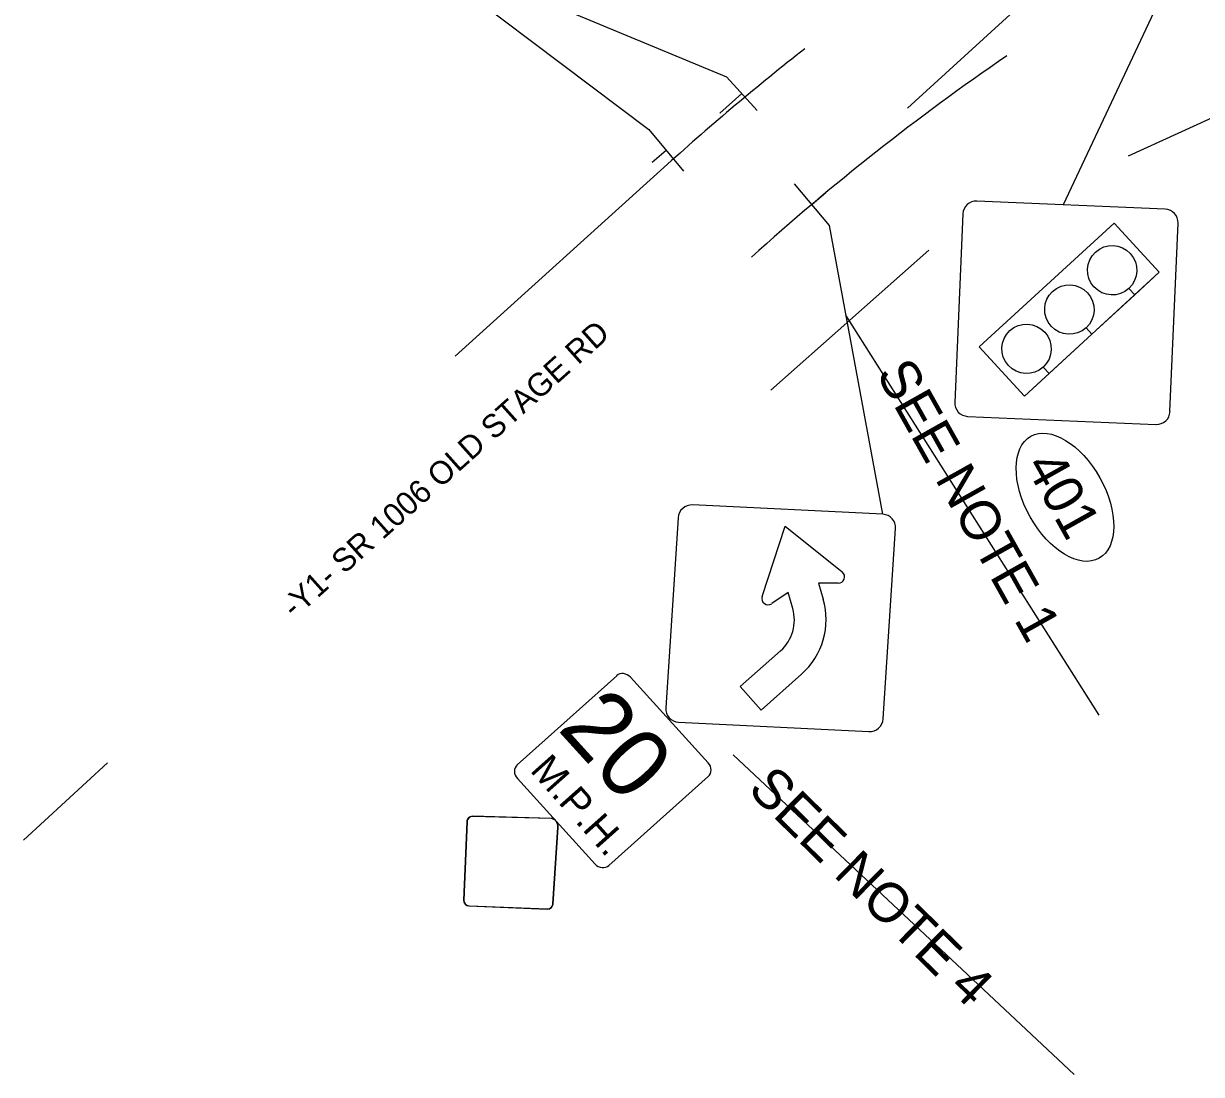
# Model space of a CAD drawing. Extents: x 2096670 to 2098561, y 684033 to 689893.
# Drawn here: x 2097074.1 to 2097431.6, y 685415.6 to 685734.5 of the extents above; entities that cross this region are included whole.
import ezdxf

# ---------------------------------------------------------------- set-up
doc = ezdxf.new("R2010")
doc.units = 0
for name, color, linetype in [('Default', 7, 'Continuous'), ('Exist Sign E Curve Left CELL', 7, 'Continuous'), ('Exist Sign E No Right Turn CELL', 7, 'Continuous'), ('Exist Sign E Speed Limit XX CELL', 7, 'Continuous'), ('Exist Support 1', 7, 'Continuous'), ('Prop DSN Text', 7, 'Continuous'), ('Prop Sign E One Way_Right CELL', 7, 'Continuous'), ('Prop Sign E Signal Light Ahead CELL', 7, 'Continuous'), ('Scratch_Level_3', 7, 'Continuous'), ('Scratch_Level_4', 7, 'Continuous')]:
    doc.layers.add(name, color=color, linetype=linetype)

msp = doc.modelspace()

# ---------------------------------------------------------------- linework, layer by layer
at = {"layer": 'Default'}
msp.add_line((2097074.09, 685486.74), (2097099.58, 685510.18), dxfattribs=at)
at = {"layer": 'Exist Sign E Curve Left CELL'}
for p, q in [((2097187.79, 685759.74), (2097287.47, 685718.34)), ((2097187.79, 685759.74), (2097263.86, 685702.33)), ((2097334.89, 685585.6), (2097318.67, 685673.27)), ((2097334.89, 685585.6), (2097277.14, 685588.46)), ((2097272.75, 685584.55), (2097269.02, 685526.85)), ((2097335.01, 685523.58), (2097338.74, 685581.28)), ((2097291.64, 685533.32), (2097303.84, 685544.19)), ((2097291.64, 685533.32), (2097303.84, 685544.19)), ((2097291.64, 685533.32), (2097303.84, 685544.19)), ((2097272.87, 685522.53), (2097330.63, 685519.67))]:
    msp.add_line(p, q, dxfattribs=at)
for points in [[(2097298.26, 685560.63), (2097305.21, 685581.98), (2097322.56, 685568.12)], [(2097298.26, 685560.63), (2097305.21, 685581.98), (2097322.56, 685568.12)], [(2097298.26, 685560.63), (2097305.21, 685581.98), (2097322.56, 685568.12)], [(2097321.3, 685564.69), (2097315.35, 685564.73), (2097316.79, 685559.86)], [(2097321.3, 685564.69), (2097315.35, 685564.73), (2097316.79, 685559.86)], [(2097321.3, 685564.69), (2097315.35, 685564.73), (2097316.79, 685559.86)], [(2097307.55, 685557.01), (2097306.11, 685561.88), (2097301.17, 685558.49)], [(2097307.55, 685557.01), (2097306.11, 685561.88), (2097301.17, 685558.49)], [(2097307.55, 685557.01), (2097306.11, 685561.88), (2097301.17, 685558.49)], [(2097310.19, 685537.07), (2097298, 685526.19), (2097291.64, 685533.32)], [(2097310.19, 685537.07), (2097298, 685526.19), (2097291.64, 685533.32)], [(2097310.19, 685537.07), (2097298, 685526.19), (2097291.64, 685533.32)]]:
    msp.add_lwpolyline(points, dxfattribs=at)
for centre, major_axis, ratio, start_param, end_param in [((2097276.87, 685584.35), (3.1, 2.77), 0.985005, 0.785398, 2.356194), ((2097334.63, 685581.49), (3.1, 2.77), 0.985005, 5.497787, 7.068583), ((2097321.35, 685566.61), (1.45, 1.29), 0.984994, 3.969953, 6.449197), ((2097321.35, 685566.61), (1.45, 1.29), 0.984994, 3.969953, 6.449197), ((2097321.35, 685566.61), (1.45, 1.29), 0.984994, 3.969953, 6.449197), ((2097300.09, 685560.06), (-1.45, -1.29), 0.984994, 5.246691, 7.725935), ((2097300.09, 685560.06), (-1.45, -1.29), 0.984994, 5.246691, 7.725935), ((2097300.09, 685560.06), (-1.45, -1.29), 0.984994, 5.246691, 7.725935), ((2097295.67, 685553.35), (16.54, 14.75), 0.984994, 4.712389, 5.847944), ((2097295.67, 685553.35), (16.54, 14.75), 0.984994, 4.712389, 5.847944), ((2097295.67, 685553.35), (16.54, 14.75), 0.984994, 4.712389, 5.847944), ((2097295.67, 685553.35), (9.3, 8.3), 0.984994, 4.712389, 5.847944), ((2097295.67, 685553.35), (9.3, 8.3), 0.984994, 4.712389, 5.847944), ((2097295.67, 685553.35), (9.3, 8.3), 0.984994, 4.712389, 5.847944), ((2097273.14, 685526.65), (3.1, 2.77), 0.985005, 2.356194, 3.926991), ((2097330.89, 685523.78), (3.1, 2.77), 0.985005, 3.926991, 5.497787)]:
    msp.add_ellipse(centre, major_axis=major_axis, ratio=ratio, start_param=start_param, end_param=end_param, dxfattribs=at)
at = {"layer": 'Exist Sign E No Right Turn CELL'}
for p, q in [((2097208.63, 685492.33), (2097207.65, 685468.55)), ((2097208.7, 685492.33), (2097207.72, 685468.54)), ((2097208.63, 685492.33), (2097208.7, 685492.33)), ((2097208.7, 685492.33), (2097208.63, 685492.33)), ((2097234.19, 685493.35), (2097210.39, 685493.89)), ((2097234.19, 685493.28), (2097210.4, 685493.96)), ((2097234.76, 685467.44), (2097236.28, 685490.62)), ((2097234.83, 685467.43), (2097236.35, 685490.62)), ((2097209.28, 685466.78), (2097233.06, 685465.8)), ((2097209.29, 685466.85), (2097233.07, 685465.87))]:
    msp.add_line(p, q, dxfattribs=at)
for centre, radius, start, end in [((2097210.33, 685492.26), 1.7, 87.6502, 177.6502), ((2097210.33, 685492.26), 1.63, 87.6502, 177.6502), ((2097209.35, 685468.48), 1.7, 177.6502, 267.6502), ((2097209.35, 685468.48), 1.63, 177.6502, 267.6502), ((2097233.13, 685467.5), 1.7, 267.6502, 357.6502), ((2097233.13, 685467.5), 1.63, 267.6502, 357.6502)]:
    msp.add_arc(centre, radius, start, end, dxfattribs=at)
for major_axis, ratio in [((-0.11, -2.63), 0.833648), ((-0.11, -2.56), 0.884263)]:
    msp.add_ellipse((2097234.09, 685490.71), major_axis=major_axis, ratio=ratio, start_param=1.570796, end_param=3.141593, dxfattribs=at)
at = {"layer": 'Exist Sign E Speed Limit XX CELL'}
for p, q in [((2097254.11, 685536.63), (2097223.94, 685509.63)), ((2097281.89, 685510.21), (2097258.3, 685536.17)), ((2097223.97, 685505.44), (2097247.56, 685479.48)), ((2097251.75, 685479.02), (2097281.92, 685506.02))]:
    msp.add_line(p, q, dxfattribs=at)
for centre, start_param, end_param in [((2097256.22, 685534.3), 1.5385, 3.109296), ((2097279.81, 685508.35), 6.250889, 7.821685), ((2097226.05, 685507.3), 3.109296, 4.680092), ((2097249.64, 685481.35), 4.680092, 6.250889)]:
    msp.add_ellipse(centre, major_axis=(2.18, -2.26), ratio=0.890195, start_param=start_param, end_param=end_param, dxfattribs=at)
at = {"layer": 'Exist Support 1'}
for p, q in [((2097263.86, 685702.33), (2097274.42, 685689.71)), ((2097269.18, 685695.97), (2097264.89, 685692.38)), ((2097318.67, 685673.27), (2097308.11, 685685.89)), ((2097313.35, 685679.63), (2097317.64, 685683.22))]:
    msp.add_line(p, q, dxfattribs=at)
at = {"layer": 'Prop DSN Text'}
for p, q in [((2097296.7, 685708.12), (2097287.47, 685718.34)), ((2097292.05, 685713.27), (2097285.42, 685707.29))]:
    msp.add_line(p, q, dxfattribs=at)
at = {"layer": 'Prop Sign E One Way_Right CELL'}
msp.add_ellipse((2097390.18, 685590.77), major_axis=(-10.37, 18.51), ratio=0.571429, dxfattribs=at)
at = {"layer": 'Prop Sign E Signal Light Ahead CELL'}
for p, q in [((2097417.13, 685737.95), (2097389.67, 685679.52)), ((2097420.61, 685678.19), (2097363.44, 685680.65)), ((2097359.19, 685676.75), (2097356.73, 685619.58)), ((2097422.05, 685616.77), (2097424.51, 685673.94)), ((2097383.57, 685630.29), (2097383.57, 685630.29)), ((2097383.57, 685630.29), (2097383.57, 685630.29)), ((2097360.64, 685615.33), (2097417.8, 685612.87))]:
    msp.add_line(p, q, dxfattribs=at)
msp.add_lwpolyline([(2097364.18, 685636.43), (2097377.89, 685621.49), (2097418.81, 685659.04), (2097405.1, 685673.98)], close=True, dxfattribs=at)
for points in [[(2097409.55, 685654.13), (2097411.34, 685652.19), (2097418.81, 685659.04), (2097405.1, 685673.98), (2097364.18, 685636.43), (2097377.89, 685621.49), (2097385.36, 685628.34), (2097383.57, 685630.29)], [(2097409.55, 685654.13), (2097411.34, 685652.19), (2097418.81, 685659.04), (2097405.1, 685673.98), (2097364.18, 685636.43), (2097377.89, 685621.49), (2097385.36, 685628.34), (2097383.57, 685630.29)], [(2097396.56, 685642.21), (2097398.35, 685640.27), (2097411.34, 685652.19), (2097409.55, 685654.13)], [(2097396.56, 685642.21), (2097398.35, 685640.27), (2097411.34, 685652.19), (2097409.55, 685654.13)], [(2097383.57, 685630.29), (2097385.36, 685628.34), (2097398.35, 685640.27), (2097396.56, 685642.21)], [(2097383.57, 685630.29), (2097385.36, 685628.34), (2097398.35, 685640.27), (2097396.56, 685642.21)]]:
    msp.add_lwpolyline(points, dxfattribs=at)
for centre, major_axis, start_param, end_param in [((2097363.26, 685676.57), (3.01, 2.76), 0.785398, 2.356194), ((2097420.43, 685674.12), (3.01, 2.76), 5.497787, 7.068583), ((2097404.49, 685659.66), (5.52, 5.07), 4.712482, 10.995574), ((2097404.49, 685659.66), (5.52, 5.07), 4.712482, 10.995574), ((2097391.5, 685647.73), (5.52, 5.07), 4.712482, 10.995574), ((2097391.5, 685647.73), (5.52, 5.07), 4.712482, 10.995574), ((2097378.51, 685635.81), (5.52, 5.07), 4.712482, 10.995574), ((2097378.51, 685635.81), (5.52, 5.07), 4.712482, 10.995574), ((2097360.81, 685619.4), (3.01, 2.76), 2.356194, 3.926991), ((2097417.98, 685616.95), (3.01, 2.76), 3.926991, 5.497787)]:
    msp.add_ellipse(centre, major_axis=major_axis, ratio=0.999984, start_param=start_param, end_param=end_param, dxfattribs=at)
for centre in [(2097404.49, 685659.66), (2097404.49, 685659.66), (2097391.5, 685647.73), (2097391.5, 685647.73), (2097378.51, 685635.81)]:
    msp.add_ellipse(centre, major_axis=(5.52, 5.07), ratio=0.999984, dxfattribs=at)
at = {"layer": 'Scratch_Level_3'}
for p, q in [((2097409.43, 685694.37), (2097557, 685761.85)), ((2097400.58, 685524.7), (2097323.71, 685646.04)), ((2097392.95, 685415.64), (2097289.47, 685512.64))]:
    msp.add_line(p, q, dxfattribs=at)
at = {"layer": 'Scratch_Level_4'}
for p, q in [((2097205.1, 685633.63), (2097269.53, 685691.8)), ((2097348.85, 685665.8), (2097300.87, 685623.28))]:
    msp.add_line(p, q, dxfattribs=at)
msp.add_lwpolyline([(2097491.66, 685844.39), (2097454.42, 685810.89), (2097417.09, 685777.05), (2097379.31, 685742.66), (2097342.36, 685708.89)], dxfattribs=at)
for radius, start in [(779, 128.06571), (741, 124.43346)]:
    msp.add_arc((2097791.55, 685113.58), radius, start, 132.07604, dxfattribs=at)

# ---------------------------------------------------------------- texts
at = {"layer": 'Default'}
msp.add_text('-Y1- SR 1006 OLD STAGE RD', height=7, rotation=41.81, dxfattribs=at).set_placement((2097156.33, 685553.77))
at = {"layer": 'Exist Sign E Speed Limit XX CELL'}
for s, height, rotation, p in [('20', 21.083, 312.2602, (2097235.87, 685520.42)), ('M.P.H.', 8.7, 311.7113, (2097227.55, 685507.78))]:
    msp.add_text(s, height=height, rotation=rotation, dxfattribs=at).set_placement(p)
at = {"layer": 'Prop DSN Text'}
for s, rotation, p in [('SEE NOTE 1', 299.2947, (2097332.69, 685628.32)), ('SEE NOTE 4', 315.5159, (2097293.54, 685501.67))]:
    msp.add_text(s, height=12, rotation=rotation, dxfattribs=at).set_placement(p)
at = {"layer": 'Prop Sign E One Way_Right CELL'}
msp.add_text('401', height=11.98, rotation=299.2638, dxfattribs=at).set_placement((2097377.93, 685600.38))

doc.saveas('drawing.dxf')
